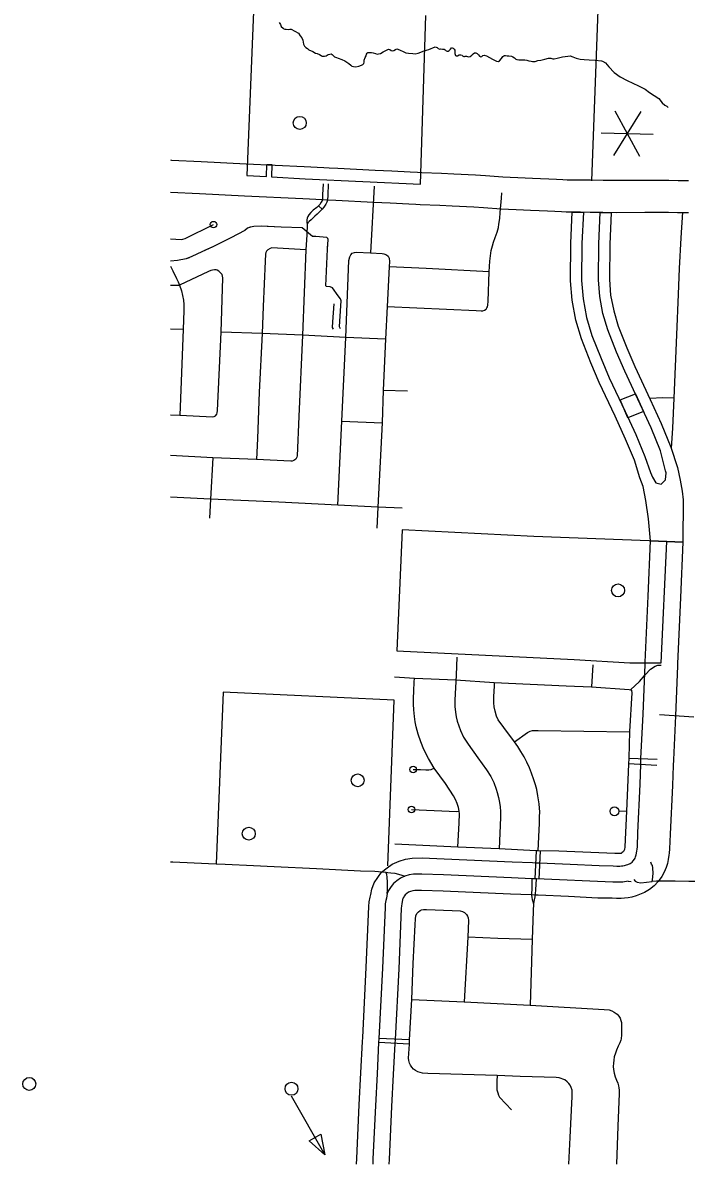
# Model space of a CAD drawing. Extents: x 653372 to 905732, y 627442 to 787275.
# Drawn here: x 653372 to 658495, y 728634 to 737443 of the extents above; entities that cross this region are included whole.
import ezdxf

# ---------------------------------------------------------------- set-up
doc = ezdxf.new("R2010")
doc.units = 0
for name, color, linetype in [('10', 7, 'Continuous'), ('32', 7, 'Continuous'), ('33', 7, 'Continuous'), ('34', 7, 'Continuous'), ('35', 7, 'Continuous'), ('43', 7, 'Continuous'), ('48', 7, 'Continuous'), ('56', 7, 'Continuous'), ('6', 7, 'Continuous')]:
    doc.layers.add(name, color=color, linetype=linetype)

msp = doc.modelspace()

# ---------------------------------------------------------------- linework, layer by layer
at = {"layer": '10'}
for points in [[(654511.7, 736384.3), (654521.4, 736383.6), (654748.3, 736373.3), (655096.5, 736355.3), (655545.6, 736333.7), (655697.1, 736326.2), (655737.2, 736324.5), (655803.4, 736320.7), (656092.1, 736306.2), (656220.5, 736300), (656362.9, 736293.4), (656419.6, 736291.1), (656454.4, 736288.9), (656606, 736281.5), (656699.8, 736276.3), (656867.7, 736268.9), (656945.2, 736264.2), (657078.8, 736255.5), (657250.9, 736247.5), (657308, 736244.1), (657370.5, 736240.5), (657433.9, 736238), (657492.9, 736235.6), (657542.2, 736233), (657575.4, 736232), (657607, 736231.1), (657679.4, 736230.6), (657756.2, 736230.2), (657854.2, 736227.7), (657959.5, 736227.4), (658173.1, 736227.9), (658199.4, 736228.3), (658284.6, 736228.1), (658360.3, 736228.2), (658431.7, 736226.7), (658473.1, 736226), (658512.2, 736226.5)], [(658511.6, 735976.5), (658472.8, 735975.9), (658426.9, 735976.7), (658357.7, 735978.2), (658284.4, 735978.1), (658200.9, 735978.3), (658175.3, 735977.9), (657959.5, 735977.4), (657850.7, 735977.7), (657752.3, 735980.2), (657677.8, 735980.6), (657602.5, 735981.1), (657567.8, 735982.1), (657531.8, 735983.2), (657481.2, 735985.9), (657424, 735988.2), (657358.4, 735990.8), (657293.2, 735994.5), (657237.6, 735997.9), (657064.8, 736005.8), (656929.4, 736014.7), (656854.7, 736019.3), (656687.5, 736026.6), (656593.1, 736031.8), (656440.3, 736039.3), (656406.6, 736041.5), (656352.1, 736043.7), (656208.7, 736050.3), (656079.8, 736056.5), (655789.9, 736071), (655724.8, 736074.8), (655685.7, 736076.4), (655533.5, 736084), (655084, 736105.6), (654736.1, 736123.6), (654511.7, 736133.8)], [(658220.1, 733443.5), (658202.5, 733614), (658182.6, 733757.1), (658161.7, 733863.9), (658136.7, 733931.8), (658094.5, 734066.8), (658027.3, 734230.7), (657945.3, 734407.7), (657823.5, 734667.3), (657758.5, 734819.9), (657686.6, 735002.6), (657643.1, 735147.6), (657613.6, 735302), (657602.2, 735452.2), (657604.3, 735743.1), (657615.5, 735980.7), (657700.6, 735980.5)], [(657700.6, 735980.5), (657689.3, 735740.8), (657687.3, 735455.2), (657698, 735313.2), (657725.7, 735167.9), (657767, 735030.5), (657837.1, 734852.2), (657901.1, 734702.1), (658022.3, 734443.6), (658105.2, 734264.8), (658174.5, 734095.7), (658220.4, 733970.9), (658233.9, 733936.6), (658261.5, 733892.3), (658301.6, 733882.8)], [(658301.6, 733882.8), (658334.6, 733914.3), (658340.2, 733968.4), (658336.3, 733985.8), (658297, 734139.8), (658224.4, 734316.8), (658140.2, 734498.5), (658019.8, 734755.2), (657957.4, 734901.5), (657889.9, 735073), (657852.2, 735198.8), (657827.1, 735330.4), (657817.3, 735459.6), (657819.3, 735737.3), (657830.7, 735978.2)], [(657830.7, 735978.2), (657915.7, 735977.5), (657904.3, 735734.9), (657902.3, 735462.5), (657911.5, 735341.6), (657934.8, 735219.1), (657970.3, 735100.9), (658036.1, 734933.7), (658097.4, 734789.9), (658217.2, 734534.4), (658302.3, 734350.8), (658377, 734168.6), (658426.7, 734009.8), (658448.8, 733912.1), (658463, 733829.2), (658471.2, 733760.9), (658469.9, 733433.8), (658220.1, 733443.5)], [(657985.6, 734533.4), (658102.3, 734579.3), (658165.8, 734443.1)], [(658165.8, 734443.1), (658044.7, 734395.4), (657985.6, 734533.4)], [(658469.9, 733433.8), (658450.8, 733006.4), (658427.7, 732496.6), (658427, 732481.1), (658412.4, 732095.2), (658395.6, 731753.3), (658393.8, 731709.8), (658389.2, 731556.6), (658372.1, 731180.8), (658367.1, 731068.4), (658363.7, 731035), (658361.9, 731019), (658356.8, 730985), (658349.2, 730953.4), (658339.5, 730922.2), (658325.5, 730887.6), (658306, 730852.9), (658279.2, 730815.6), (658248.1, 730782.3), (658212.5, 730753), (658172.1, 730729.5), (658134.3, 730714.1), (658108.6, 730704.7), (658074.7, 730695.5), (658045.9, 730689.9), (658018.7, 730686.1), (657991.7, 730684.7), (657956.2, 730683.9), (657923.6, 730685.4), (657813.1, 730687.7), (657586.1, 730700.3), (657351.6, 730709.6), (657334.1, 730710.3), (657322.8, 730710.7), (657298.8, 730711.4), (657139.1, 730718.5)], [(657150.1, 730968.2), (657308, 730961.2), (657330.3, 730960.5), (657342.8, 730960.2), (657361.5, 730959.4), (657598, 730950), (657822.6, 730937.6), (657932.1, 730935.3), (657959.2, 730934), (657982.5, 730934.6), (657995, 730935.2), (658004.6, 730936.5), (658018, 730939.1), (658032.7, 730943.1), (658044.2, 730947.3), (658061.6, 730954.4), (658069.2, 730958.8), (658076.6, 730964.9), (658085.5, 730974.5), (658094.9, 730987.5), (658099.7, 730996.1), (658103.9, 731006.4), (658108.1, 731019.9), (658111.2, 731033), (658114, 731051.3), (658115.1, 731061.4), (658117.7, 731086.6), (658122.3, 731192), (658139.3, 731566), (658143.9, 731718.8), (658145.8, 731764.7), (658162.6, 732106.1), (658177.2, 732490.9), (658177.9, 732507.4), (658201, 733017.6), (658220.1, 733443.5), (658469.9, 733433.8)], [(655949.5, 728633.5), (655950.6, 728678.5), (655969.5, 729091.1), (655982.4, 729337.9), (655995.1, 729579.6), (655997.4, 729611.6), (656024.7, 730152.7), (656044.2, 730622.5), (656047, 730658.5), (656053.7, 730695.6), (656058.3, 730713.7), (656066.3, 730757.1), (656085.7, 730804), (656113.1, 730846.8), (656143, 730886.7), (656184.4, 730920.7), (656224.7, 730949.8), (656277.4, 730973.2), (656327, 730988.4), (656377.7, 730996.2), (656454.8, 730997), (656626.7, 730991.2), (657150.1, 730968.2)], [(657139.1, 730718.5), (656617, 730741.3), (656451.9, 730747), (656398, 730746.4), (656382.9, 730744.1), (656365.1, 730738.6), (656350, 730731.9), (656337.1, 730722.5), (656325, 730712.7), (656318.7, 730704.2), (656308.2, 730687.9), (656307.4, 730685.9), (656302.7, 730660.2), (656298.2, 730642.5), (656295.3, 730626.4), (656293.8, 730607.5), (656274.5, 730141.2), (656246.9, 729596.5), (656244.7, 729564.3), (656232.1, 729324.8), (656219.2, 729078.8), (656200.4, 728669.8), (656199.5, 728633.5)]]:
    msp.add_lwpolyline(points, dxfattribs=at)
at = {"layer": '32'}
msp.add_lwpolyline([(654511.7, 730968), (654530.7, 730967), (654806, 730954.6), (654865.5, 730952.2)], dxfattribs=at)
at = {"layer": '33'}
for p, q in [((656156, 734608), (656342.9, 734601.3)), ((655836.4, 734368.6), (656146.3, 734355)), ((657773.4, 732487.8), (657763.5, 732316.6)), ((657974.2, 731359.6), (658033, 731357.8)), ((657336, 731053.1), (657326.5, 730835.6)), ((657366, 731051.8), (657356.6, 730834.5))]:
    msp.add_line(p, q, dxfattribs=at)
for points in [[(657877, 739268.8), (657855.8, 738722.6), (657764.2, 736223.9)], [(655691.4, 736201.3), (655687, 736115.8), (655685.4, 736081), (655682.4, 736072.2), (655677.1, 736058.7), (655665.1, 736039.9), (655655.8, 736030.6), (655641.2, 736018.8), (655614.7, 735997.5), (655595.9, 735978.5), (655579.9, 735959.7), (655573.5, 735949.1), (655568, 735935.5), (655565.7, 735922.4), (655565.8, 735904.9), (655568.5, 735885.7)], [(655731, 736199.6), (655726.2, 736113.2), (655724.3, 736073.8), (655719, 736057.8), (655712.6, 736043.8), (655697, 736019.4), (655683.8, 736005.6), (655667.3, 735989.4), (655643.9, 735965.9), (655627.7, 735949.5), (655609.4, 735933.8), (655597.5, 735923.2), (655582, 735908.5), (655574.2, 735899.3), (655568.5, 735885.7)], [(656085.9, 736181.4), (656055.8, 735667.3)], [(656186.8, 735252.4), (656873.2, 735221.3), (656911.4, 735220.2), (656925.4, 735220.6), (656936.8, 735224.7), (656949.2, 735233.8), (656956.5, 735242.3), (656960.2, 735250.9), (656963.2, 735263.9), (656965.8, 735293.4), (656973.5, 735521.3), (656977.8, 735604.4), (656982.5, 735645.1), (656988.9, 735685.3), (656997.8, 735720.7), (657007.3, 735749.1), (657018.8, 735785.3), (657034.9, 735827.4), (657044.6, 735862.8), (657048, 735888.8), (657054.6, 735933.8), (657059.4, 735978), (657068.9, 736089.9), (657071.8, 736130.7)], [(655655.8, 736030.6), (655683.8, 736005.6)], [(658465.7, 735982.6), (658453.4, 735782.4), (658440, 735546.8), (658431.9, 735347.8), (658419.4, 735033.7), (658399.2, 734545.4), (658388.1, 734314.7), (658379.9, 734159.3)], [(655568.5, 735885.7), (655566.1, 735806.7), (655558.3, 735690.4), (655531.6, 735031.9), (655502.3, 734403.6), (655491.4, 734100.8), (655488.5, 734089.6), (655479.4, 734076), (655465.1, 734065.1), (655451.1, 734059.4), (655441.5, 734058.9), (655176.7, 734072.9), (654838.6, 734086.3), (654511.7, 734103.6)], [(654511.7, 735774.9), (654593.8, 735770.3), (654608, 735772), (654626.7, 735779.1), (654844.5, 735885.3)], [(655558.3, 735690.4), (655296, 735705), (655281.1, 735700.9), (655264, 735691.1), (655254, 735681.7), (655249.2, 735670.9), (655246.1, 735656.8), (655243.9, 735603.8), (655228.9, 735253.8), (655221, 735044.7), (655198, 734592.5), (655183.4, 734234.6), (655176.7, 734072.9)], [(655865.6, 735015.4), (655890.7, 735607.7), (655896.8, 735636.8), (655904.6, 735652.3), (655915.4, 735664.5), (655932.3, 735671.3), (655947, 735673), (656055.8, 735667.3), (656146.4, 735662.8), (656161, 735660.3), (656181.7, 735653.4), (656193.9, 735642.5), (656201.8, 735625.6), (656204.2, 735600.4), (656202, 735558.4), (656186.8, 735252.4), (656171.5, 735001), (656156, 734608), (656146.3, 734355), (656114.8, 733705.4), (656106.8, 733541.4)], [(654511.7, 735565.8), (654531, 735528.5), (654559.7, 735468.8), (654572, 735443.4), (654582.2, 735419.1), (654597.1, 735374), (654605.9, 735338.9), (654612.4, 735302.7), (654615.8, 735269.6), (654616.5, 735219.5), (654611.1, 735077.5), (654594.6, 734674.2), (654583.6, 734414.8)], [(654511.7, 734418), (654583.6, 734414.8), (654838.1, 734401.7), (654850.1, 734404.6), (654860.1, 734410.8), (654870.3, 734423.6), (654873.9, 734433.3), (654876.6, 734451.7), (654904.6, 735056.1), (654917.2, 735475.3), (654910.3, 735501.4), (654899.3, 735514), (654886, 735526.4), (654873.7, 735532.7), (654864.5, 735535.5), (654851.4, 735535.9), (654837.2, 735534.4), (654824.1, 735531.2), (654805.3, 735523.1), (654582.2, 735419.1)], [(656973.5, 735521.3), (656485.6, 735546.4), (656202, 735558.4)], [(654511.7, 735418), (654514.6, 735417.8), (654560.4, 735418.6), (654582.2, 735419.1)], [(654511.7, 735080.5), (654611.1, 735077.5)], [(656171.5, 735001), (655865.6, 735015.4), (655531.6, 735031.9), (655221, 735044.7), (654904.6, 735056.1)], [(655805.8, 733721), (655836.4, 734368.6), (655865.6, 735015.4)], [(658399.2, 734545.4), (658314.8, 734548.4), (658213.5, 734542.5)], [(654838.6, 734086.3), (654821.6, 733766.8), (654813, 733619.5)], [(656301.8, 733696.7), (656114.8, 733705.4), (655805.8, 733721), (655348.9, 733744.1), (654821.6, 733766.8), (654511.7, 733782.5)], [(656724.4, 732545.9), (656718.6, 732408.8), (656708.4, 732214.6), (656709.3, 732166.3), (656713.4, 732122.1), (656719, 732085.8), (656726.5, 732053.3), (656750.8, 731980.8), (656775.2, 731930), (656810.3, 731874.6), (656886.2, 731770.8), (656953.4, 731678.3), (656986.2, 731625.4), (657009.5, 731578.8), (657027.9, 731527.6), (657035.9, 731503), (657044.4, 731464.8), (657052.9, 731425.9), (657058.5, 731391.9), (657061, 731354.5), (657060.9, 731310.4), (657051.5, 731067.2)], [(656241.8, 732394.8), (656396.4, 732385.3), (656716.6, 732371.6), (657013.1, 732352.1), (657567.7, 732324.9), (657763.6, 732316.6), (658053.7, 732298.2), (658065.7, 732295.6), (658072.6, 732290.9), (658072.7, 732290.8), (658072.8, 732290.6), (658074.2, 732272.2), (658057.9, 731972.8), (658051.6, 731766.7), (658049.6, 731722.2), (658032.9, 731356.9), (658020.6, 731081.9), (658019.4, 731063), (658017.1, 731056.5), (658011.3, 731047.3), (657998.7, 731036.5), (657991.5, 731031.5), (657990.6, 731031.2), (657983.4, 731030.6), (657943.5, 731030.2), (657510.7, 731048.9), (657352.1, 731052.1), (657336.4, 731053.1), (657332.5, 731053.2), (657051.8, 731067.2), (656730.8, 731080.4), (656245.4, 731102.4)], [(656731.2, 731080.4), (656741.4, 731268.5), (656743.5, 731337.2), (656741.1, 731359), (656736.5, 731385.6), (656727.2, 731416.9), (656714.3, 731449.3), (656698.2, 731477.5), (656636.5, 731570.5), (656547.8, 731689.4), (656503.6, 731764.2), (656467.8, 731835.2), (656445.4, 731892.6), (656424.9, 731953.5), (656409.6, 732008.3), (656402.4, 732048.9), (656396.4, 732089.8), (656391.9, 732139.4), (656390.2, 732184.1), (656389.7, 732228.1), (656391.5, 732287.2), (656394.1, 732352.8), (656396.1, 732385.3)], [(657351.4, 731052.1), (657356, 731160.6), (657362.1, 731266.8), (657363.2, 731314.6), (657363.3, 731354.1), (657361.6, 731382.1), (657358.2, 731413.9), (657349.9, 731475.4), (657341.2, 731524.3), (657331.8, 731561.2), (657319.2, 731600.4), (657300.8, 731651.7), (657285.4, 731692.8), (657264.9, 731737.6), (657243.6, 731776.7), (657217.4, 731818.9), (657193.8, 731856.6), (657169.6, 731894.2), (657087.3, 732004.3), (657043.4, 732063.7), (657029.1, 732092.4), (657018.6, 732130.4), (657012.3, 732162.5), (657009.7, 732195.3), (657010.3, 732240.9), (657013.6, 732325), (657014.3, 732352.1)], [(658553, 732084.3), (658287.5, 732100.7)], [(657169.6, 731894.2), (657268.9, 731965.6), (657288.8, 731975.9), (657308.5, 731981.1), (657352, 731981.2), (658057.9, 731971.8)], [(658049.8, 731725.4), (658268.8, 731714.3)], [(658051.6, 731766.5), (658270.7, 731759)], [(656386.5, 731680.3), (656442, 731678.7), (656485.3, 731677.4), (656508.3, 731677.3), (656525.8, 731679.8), (656536.2, 731683.7), (656547.8, 731689.4)], [(656373, 731370.9), (656723, 731356.4), (656741.1, 731359)], [(658089.2, 730830.7), (658100.1, 730817.5), (658115.2, 730809), (658144.6, 730806.1), (658232.4, 730814.9), (658234.9, 730827.5), (658238.5, 730878.3), (658237.8, 730921.8), (658233.6, 730938), (658227.9, 730948.9), (658221.7, 730964.3)], [(657303.4, 730836.3), (657302.1, 730806), (657301.8, 730770.1), (657301.2, 730709.3), (657303.4, 730691.9), (657305.8, 730676), (657310, 730659.7), (657315, 730645.4), (657320.2, 730659), (657323.4, 730674.7), (657328, 730696.7), (657331, 730719.1), (657333.5, 730749.8), (657338.5, 730835.2)], [(658567.9, 730814.7), (658561.7, 730815), (658514.2, 730815.8), (658408.5, 730816.9), (658264.6, 730817.2), (658232.4, 730814.9)], [(656375.5, 729905.1), (656387.6, 730181.5), (656402.9, 730481.6), (656404.9, 730527.3), (656408.1, 730549.7), (656415.5, 730568.3), (656428.4, 730581.7), (656440.6, 730590.7), (656450.1, 730595.5), (656465.1, 730599.3), (656489.6, 730599.2), (656687.2, 730592.7), (656748.8, 730588.3), (656767.6, 730584.6), (656782.8, 730576.7), (656798.7, 730561.8), (656806.4, 730547.8), (656812.2, 730533.8), (656813.5, 730515), (656808, 730386), (656779.6, 729887.4)], [(657315, 730645.4), (657312.9, 730587.1), (657305.5, 730367.2), (657290.3, 729861.8)], [(657305.5, 730367.2), (657039.9, 730375.9), (656808, 730386)], [(657588.1, 728633.5), (657598.7, 728840.2), (657613.8, 729155.2), (657614.8, 729188.4), (657613.4, 729205.9), (657607.1, 729226.2), (657598.9, 729242.1), (657589, 729256.8), (657575.6, 729269.7), (657556.6, 729283.4), (657541.8, 729290.1), (657530.1, 729295.5), (657512.7, 729299.7), (657491.4, 729301.6), (657212.6, 729311.3), (657034.8, 729316.7), (656500.5, 729333.6), (656458, 729336.8), (656441.2, 729340.4), (656422, 729346.6), (656405.4, 729356.5), (656390.1, 729367.6), (656376.7, 729381.8), (656366, 729398.4), (656357.7, 729414.3), (656352, 729432.6), (656349.4, 729451.5), (656357.1, 729559.8), (656358.6, 729592), (656375.5, 729905.1)], [(656375.5, 729905.1), (656779.6, 729887.4), (657290.3, 729861.8), (657860.6, 729828.2), (657899.9, 729823.8), (657921, 729817.7), (657938.9, 729807.7), (657962.8, 729790.4), (657974.2, 729775.8), (657984, 729759.7), (657990.6, 729743), (657994, 729727.9), (657995.8, 729708.1), (657995.7, 729678.1), (657994.8, 729632.7), (657992, 729602.1), (657989.1, 729589.6), (657982.3, 729570.4), (657969.6, 729543.9), (657956.8, 729514.2), (657948, 729491.1), (657939, 729461.3), (657935.1, 729437), (657933.1, 729412), (657931.7, 729386.4), (657934.2, 729364.4), (657939.6, 729334.8), (657946.9, 729306.5), (657956.7, 729281.7), (657966, 729257.7), (657972.4, 729239.3), (657975.7, 729223.6), (657976.9, 729203.5), (657976.2, 729179.1), (657967.3, 728925.6), (657956.3, 728633.5)], [(656358.6, 729592), (656122.2, 729604.1)], [(656357.1, 729559.8), (656119.9, 729571.9)], [(657034.8, 729316.7), (657032.3, 729273), (657031.6, 729228.5), (657033.4, 729206.6), (657039, 729183.9), (657045.3, 729164.9), (657053.6, 729149.7), (657100.9, 729098.2), (657145.8, 729053)]]:
    msp.add_lwpolyline(points, dxfattribs=at)
for centre, radius in [((654844.5, 735885.3), 25), ((656386.5, 731680.3), 25), ((656373, 731370.9), 25), ((657940.4, 731356.9), 33.9)]:
    msp.add_circle(centre, radius, dxfattribs=at)
at = {"layer": '34'}
for points in [[(658065.7, 732295.6), (658134.7, 732358.6), (658178.2, 732410.5), (658220.2, 732453.4), (658256.4, 732476.1), (658275.7, 732484.7), (658287, 732485.6), (658302.1, 732486)], [(654511.7, 730968), (654530.7, 730967), (654806, 730954.6), (654865.5, 730952.2)], [(654865.5, 730952.2), (654935.7, 730949), (655153.2, 730938.4), (655312.7, 730932.2), (655640.6, 730916.3), (655980.1, 730898.6), (656090.2, 730893.8), (656176, 730886.8)], [(656186.9, 730721.5), (656188, 730745.8), (656187, 730809.5), (656185.5, 730848.4), (656182.8, 730868.9), (656176, 730886.8), (656190.4, 730885.7), (656214.7, 730882.7), (656244.6, 730878.9), (656274.3, 730871.7), (656298.5, 730863.5), (656321.2, 730855.9)]]:
    msp.add_lwpolyline(points, dxfattribs=at)
at = {"layer": '35'}
for points in [[(655351.9, 737446), (655361.3, 737429.6), (655367.7, 737414.6), (655382.2, 737401.1), (655387.6, 737396.6), (655396.2, 737394.5), (655405.5, 737393), (655422.8, 737391.8), (655434, 737394), (655445.1, 737393), (655473.2, 737379.2), (655500, 737362.9), (655514.3, 737343.8), (655525.6, 737328), (655534.9, 737307.9), (655537.6, 737292.9), (655538.4, 737278.6), (655546.6, 737263.5), (655557.4, 737252), (655570.2, 737244.2), (655581.1, 737235.2), (655610.6, 737220.9), (655633.2, 737209.7), (655644.9, 737205.6), (655663.8, 737197.6), (655675.4, 737190.4), (655682.7, 737185.9), (655693.2, 737184.9), (655702.5, 737185.9), (655713.8, 737189.3), (655729.5, 737198.1), (655742, 737201.4), (655752, 737202.4), (655760.5, 737198.4), (655770.8, 737189.4), (655779.2, 737180.5), (655793.3, 737175.1), (655808, 737169.1), (655834.4, 737159.6), (655858.8, 737149), (655873.4, 737139.2), (655889.2, 737129.4), (655904.9, 737116.6), (655914, 737109.5), (655925.1, 737106.1), (655944.2, 737102.4), (655967.3, 737107.3), (655986.8, 737117.2), (655997.4, 737121.9), (656004.5, 737130.3), (656007.9, 737138.9), (656008.1, 737147.6), (656009, 737155.6), (656015.8, 737174.6), (656023.6, 737188), (656026.5, 737201.6), (656031, 737207.6), (656036.1, 737213.1), (656049.2, 737214.5), (656063.4, 737213.5), (656077.6, 737211.2), (656096.2, 737206.3), (656107.2, 737202.3), (656119.7, 737203.1), (656133.4, 737207), (656154.2, 737219.4), (656185.7, 737235.2), (656196.3, 737238.6), (656206.2, 737235.9), (656215.3, 737230.6), (656227.6, 737227.8), (656237.6, 737228.7), (656248.9, 737236.4), (656259, 737241.1), (656268.9, 737239.6), (656287.2, 737232.8), (656308.6, 737221.6), (656329.3, 737210.5), (656351.6, 737209.2), (656384.3, 737205.1), (656401.6, 737202.7), (656424.1, 737208.2), (656470.5, 737227)], [(656470.5, 737227), (656508, 737237), (656555.7, 737256.7), (656572.3, 737253.7), (656579.5, 737246), (656591.1, 737240.1), (656599.8, 737241.1), (656613.4, 737240.7), (656626.4, 737240.3), (656634.4, 737235.7), (656642.2, 737228), (656648.2, 737223.5), (656656.3, 737224.5), (656663.3, 737230.5), (656674.2, 737240.7), (656683.7, 737249.1), (656688.1, 737249), (656694.2, 737246.9), (656702, 737239.3), (656707.4, 737231.7), (656707.6, 737219.9), (656707.2, 737205), (656712.4, 737191.8), (656719.7, 737188.5), (656728.4, 737188.9), (656740.4, 737195.9), (656755.3, 737196.1), (656763.8, 737193.4), (656768.6, 737187), (656777.2, 737183.1), (656783.4, 737184.1), (656788.4, 737186.4), (656799.1, 737185.5), (656813.2, 737180.7), (656825.7, 737182.2), (656838.4, 737192.4), (656850.5, 737204.4), (656860.6, 737211.6), (656870.5, 737211.3), (656879.7, 737207.3), (656891.2, 737196.4), (656898.3, 737185.6), (656908.1, 737181.6), (656916.2, 737183.9), (656923.8, 737189.8), (656935.1, 737193.2), (656951.6, 737188.4), (656998, 737162.8), (657029.8, 737148.2), (657045.2, 737145.3), (657052.1, 737149.4), (657068.2, 737168.1), (657078.5, 737183.3), (657085.5, 737189.3), (657092.4, 737191.6), (657099.2, 737191.4), (657113.4, 737188.5), (657125.7, 737187.5), (657144.9, 737185), (657157.2, 737181), (657168.1, 737172.6), (657178.9, 737162.9), (657186.2, 737159), (657202.3, 737156.7), (657219.1, 737158.6), (657233.3, 737158.2), (657249.4, 737156.5), (657264.8, 737154.8), (657280.8, 737150.6), (657296.8, 737146.4), (657308.5, 737145.4), (657318.5, 737145.7), (657328.9, 737144.2), (657349.9, 737151.6), (657371.6, 737154.7), (657402.8, 737161.8), (657430.9, 737169), (657450.2, 737169.1), (657463.7, 737166.2), (657474.2, 737165.2), (657497.3, 737170.7), (657539.1, 737181.3), (657579.6, 737186.9), (657598.9, 737189.4), (657619.1, 737181.3), (657645.4, 737170.6), (657676.1, 737162.3), (657705.8, 737160.1), (657745.4, 737157.1), (657791.1, 737153.9)], [(657791.1, 737153.9), (657840.9, 737150.5), (657849.5, 737147.8), (657870.8, 737135.4), (657897.1, 737103.6), (657939.8, 737060.2), (657985.9, 737027.2), (658040.2, 736997.7), (658127.5, 736956), (658177, 736931.6), (658212, 736905.9), (658282.4, 736858.5), (658310.5, 736824.8), (658329.8, 736807.5), (658346.3, 736799), (658356.6, 736788.7)]]:
    msp.add_lwpolyline(points, dxfattribs=at)
at = {"layer": '43'}
for points in [[(655824.2, 735082.3), (655817.1, 735096.8), (655819.1, 735140.3), (655829.9, 735296.4), (655824.9, 735312.2), (655807.3, 735335.2), (655762.2, 735397.7), (655746.2, 735406), (655718.4, 735408.2), (655713.1, 735413.8), (655725.7, 735696.3), (655729.9, 735769.6), (655726.7, 735777.2), (655724.1, 735781.4), (655718.8, 735784.9), (655634, 735792.9), (655609.6, 735793), (655528, 735861.4), (655367.6, 735866.6), (655215.5, 735873.8), (655155.5, 735870.2), (655129.6, 735865.5), (655106.2, 735858.1), (655086.7, 735841), (654977.5, 735783.1), (654840.1, 735714.4), (654755.3, 735676.1), (654677.4, 735638.4), (654634, 735620.6), (654565.9, 735609.1), (654511.7, 735602.9)], [(655127.2, 735864.8), (655106.2, 735858.1), (655086.7, 735841), (654977.5, 735783.1), (654840.1, 735714.4), (654775.5, 735685.3)], [(655629.4, 735792.9), (655609.6, 735793), (655528, 735861.4), (655367.6, 735866.6), (655258.5, 735871.8)], [(655767.4, 735390.6), (655762.2, 735397.7), (655746.2, 735406), (655718.4, 735408.2), (655713.1, 735413.8), (655725.7, 735696.3), (655728.6, 735747)], [(654655.9, 735629.6), (654634, 735620.6), (654565.9, 735609.1), (654511.7, 735602.9)], [(655771, 735077.3), (655764, 735091.8), (655766, 735135.3), (655775.5, 735273.3)]]:
    msp.add_lwpolyline(points, dxfattribs=at)
at = {"layer": '48'}
for p, q in [((658144.2, 736758.8), (657933.9, 736418.6)), ((657944.3, 736764.9), (658133.8, 736412.6)), ((657839.1, 736594.7), (658239, 736582.7))]:
    msp.add_line(p, q, dxfattribs=at)
at = {"layer": '56'}
for p, q in [((655584.3, 728813.8), (655672.8, 728864.4)), ((655704.5, 728706.3), (655584.3, 728813.8)), ((655672.8, 728864.4), (655704.5, 728706.3))]:
    msp.add_line(p, q, dxfattribs=at)
msp.add_lwpolyline([(655444, 729161.7), (655704.5, 728706.3)], dxfattribs=at)
for centre in [(655511, 736670.7), (657968.6, 733062.1), (655958, 731596.3), (655117.1, 731184.4), (653422, 729252.8), (655446.7, 729215.3)]:
    msp.add_circle(centre, 50, dxfattribs=at)
at = {"layer": '6'}
for points in [[(654511.7, 738895.6), (655208, 738863.4), (655100.7, 736265.6), (655252.5, 736257.5), (655256.5, 736349.8), (655294.8, 736348.4), (655292.3, 736255.5), (655552.6, 736238.4), (656442.6, 736198.4), (656484.2, 737499.4)], [(658302.8, 732502), (658345, 733438.6), (657317.6, 733478.5), (656302.6, 733530.3), (656260.9, 732596.2), (657630.4, 732529.9), (658060.3, 732503.6), (658302.8, 732502)], [(656191.6, 730935.1), (656239.1, 732215.1), (654919.4, 732276.4), (654865.5, 730952.4)], [(658046.3, 730817.3), (658006.8, 730810.6), (657927.9, 730810.1), (657338.5, 730835.2), (657303.4, 730836.3), (657144.6, 730843.1), (656621.9, 730866.3), (656453.4, 730872), (656387.9, 730871.3), (656355, 730866.2), (656321.2, 730855.9), (656287.4, 730840.9), (656260.7, 730821.6), (656234, 730799.7), (656215.9, 730775.5), (656197, 730746), (656186.9, 730721.5), (656180.5, 730687), (656176, 730669.1), (656171.1, 730642.5), (656169, 730615), (656149.6, 730146.9), (656122.2, 729604.1), (656119.9, 729571.9), (656107.3, 729331.4), (656094.3, 729085), (656075.5, 728674.1), (656074.5, 728633.5)], [(658046.3, 730817.3), (658070.5, 730814.4)]]:
    msp.add_lwpolyline(points, dxfattribs=at)

doc.saveas('drawing.dxf')
